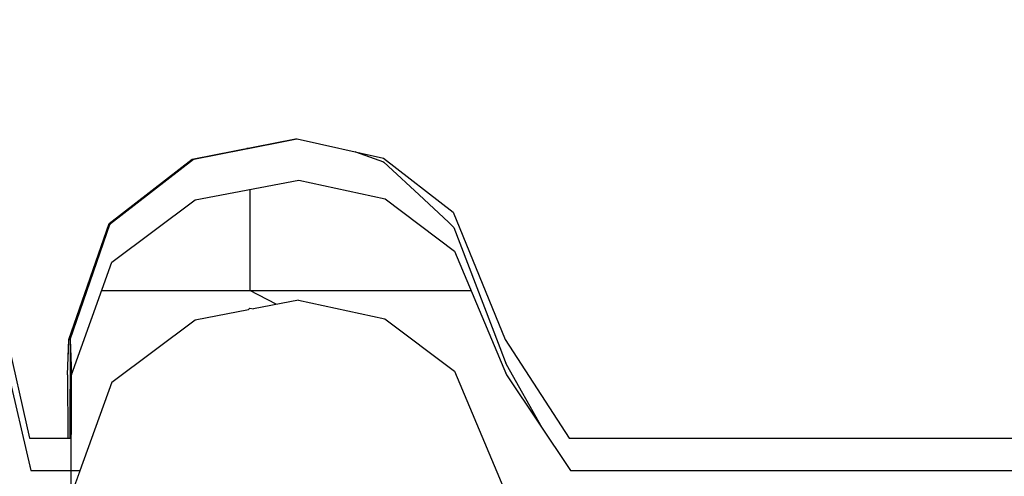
# Model space of a CAD drawing. Header units: millimetres. Extents: x -36478 to 31050, y -14815 to 11827.
# Tile 433 of 656: x -10429 to -10318, y 10892 to 10943. Entities that reach past the tile are written whole.
import ezdxf

# ---------------------------------------------------------------- set-up
doc = ezdxf.new("R2010")
doc.units = ezdxf.units.MM
doc.header["$MEASUREMENT"] = 0
doc.linetypes.add('Wipeout_Contour', pattern=[1000, 0, -1000])
for name, color, linetype in [('Nové_Anotace - SP', 7, 'Continuous'), ('Nové_Konstrukce - krov', 7, 'Continuous'), ('Nové_Kóty - SP', 7, 'Continuous'), ('Nové_Výplně - Povrchové', 7, 'Continuous')]:
    doc.layers.add(name, color=color, linetype=linetype)
doc.styles.add('GENEROVANÝ_STYL_2', font='txt')
doc.dimstyles.new('GENEROVANÝ_STYL__1', dxfattribs={"dimtxt": 125, "dimasz": 190, "dimexe": 0.18, "dimexo": 300, "dimgap": 0, "dimtad": 1, "dimdec": 0, "dimzin": 0, "dimdsep": 46, "dimtxsty": 'GENEROVANÝ_STYL_2', "dimblk": 'ARROWHEAD_6', "dimblk1": 'ARROWHEAD_6', "dimblk2": 'ARROWHEAD_6', "dimcen": 0.09, "dimclrd": 1, "dimclre": 1, "dimclrt": 1, "dimazin": 0, "dimtfac": 1, "dimtdec": 4, "dimtmove": 0, "dimatfit": 3, "dimfxl": 1, "dimtolj": 1, "dimtzin": 0, "dimarcsym": 0})
doc.dimstyles.new('GENEROVANÝ_STYL__2', dxfattribs={"dimtxt": 125, "dimasz": 190, "dimexe": 0.18, "dimexo": 300, "dimgap": 0, "dimtad": 1, "dimdec": 0, "dimzin": 0, "dimdsep": 46, "dimtxsty": 'GENEROVANÝ_STYL_2', "dimblk": 'ARROWHEAD_6', "dimblk1": 'ARROWHEAD_6', "dimblk2": 'ARROWHEAD_6', "dimcen": 0.09, "dimclrd": 1, "dimclre": 1, "dimclrt": 1, "dimazin": 0, "dimtfac": 1, "dimtdec": 4, "dimtmove": 2, "dimatfit": 3, "dimfxl": 1, "dimtolj": 1, "dimtzin": 0, "dimarcsym": 0})
doc.dimstyles.new('GENEROVANÝ_STYL__7', dxfattribs={"dimtxt": 0.18, "dimasz": 91.2, "dimexe": 0.18, "dimexo": 0.0625, "dimgap": 0, "dimtad": 0, "dimtih": 1, "dimtoh": 1, "dimdec": 4, "dimzin": 0, "dimdsep": 46, "dimcen": 0.09, "dimadec": 0, "dimazin": 0, "dimtfac": 1, "dimtdec": 4, "dimtmove": 0, "dimatfit": 3, "dimldrblk": 'ARROWHEAD_11', "dimfxl": 1, "dimtolj": 1, "dimtzin": 0, "dimarcsym": 0})

# ---------------------------------------------------------------- blocks, each defined once
blk = doc.blocks.new('*D6326')
at = {"layer": 'Nové_Kóty - SP', "color": 1, "linetype": 'Continuous', "lineweight": 25}
for p, q in [((-4581.24, 11091.13), (-4857.39, 11492.87)), ((-4776.94, 11199.3), (-4725.42, 11477.41)), ((-4751.18, 11338.35), (-4627.57, 11423.32)), ((-10278.77, 7538.87), (-4751.18, 11338.35)), ((-10108.84, 7291.64), (-10384.98, 7693.38)), ((-10253.01, 7677.92), (-10304.54, 7399.81)), ((-10402.39, 7453.9), (-10278.77, 7538.87))]:
    blk.add_line(p, q, dxfattribs=at)
at = {"layer": 'Nové_Kóty - SP', "color": 1, "lineweight": 25, "insert": (-8042.9, 9106.07), "char_height": 125, "attachment_point": 7, "rotation": 34.5034, "style": 'GENEROVANÝ_STYL_2'}
blk.add_mtext('\\A1;{\\pql;\\fArial|b0|i0|c0|p38;6\xa0707- KROKEV}', dxfattribs=at)
blk = doc.blocks.new('ARROWHEAD_6')
at = {"color": 0, "linetype": 'Continuous', "lineweight": 0}
for p, q in [((-0.5, -0.5), (0.5, 0.5)), ((0, 0), (-1, 0))]:
    blk.add_line(p, q, dxfattribs=at)
blk = doc.blocks.new('*D6327')
at = {"layer": 'Nové_Kóty - SP', "color": 1, "linetype": 'Continuous', "lineweight": 25}
for p, q in [((-10443.65, 7778.73), (-4851.3, 11622.72)), ((-10273.71, 7531.5), (-10549.86, 7933.25)), ((-10294.79, 7517.01), (-10570.94, 7918.75)), ((-10417.88, 7917.78), (-10469.41, 7639.67)), ((-10490.49, 7625.18), (-10438.97, 7903.29)), ((-10464.73, 7764.24), (-10443.65, 7778.73)), ((-10588.34, 7679.27), (-10464.73, 7764.24))]:
    blk.add_line(p, q, dxfattribs=at)
at = {"layer": 'Nové_Kóty - SP', "color": 1, "lineweight": 25, "insert": (-10717.64, 7620.73), "char_height": 125, "attachment_point": 7, "rotation": 34.5034, "style": 'GENEROVANÝ_STYL_2'}
blk.add_mtext('\\A1;{\\pql;\\fArial|b0|i0|c0|p38;25}', dxfattribs=at)
blk = doc.blocks.new('*D6328')
at = {"layer": 'Nové_Kóty - SP', "color": 1, "linetype": 'Continuous', "lineweight": 25}
for p, q in [((-4681.37, 11375.49), (-4957.51, 11777.24)), ((-4877.07, 11483.67), (-4825.54, 11761.78)), ((-4851.3, 11622.72), (-4727.69, 11707.69)), ((-10443.65, 7778.73), (-4851.3, 11622.72)), ((-10417.88, 7917.78), (-10469.41, 7639.67)), ((-10490.49, 7625.18), (-10438.97, 7903.29))]:
    blk.add_line(p, q, dxfattribs=at)
at = {"layer": 'Nové_Kóty - SP', "color": 1, "lineweight": 25, "insert": (-7480.19, 9877.1), "char_height": 125, "attachment_point": 7, "rotation": 34.5034, "style": 'GENEROVANÝ_STYL_2'}
blk.add_mtext('\\A1;{\\pql;\\fArial|b0|i0|c0|p38;+ 6 787}', dxfattribs=at)
blk = doc.blocks.new('ARROWHEAD_11')
at = {"color": 0, "linetype": 'Continuous', "lineweight": 0}
blk.add_line((0, 0), (-1, 0), dxfattribs=at)
at = {"color": 0, "linetype": 'Continuous', "lineweight": 0, "const_width": 0.25, "flags": 128}
blk.add_lwpolyline([(-0.125, 0, 1), (0.125, 0, 1)], format="xyb", close=True, dxfattribs=at)

msp = doc.modelspace()

# ---------------------------------------------------------------- wipeouts: each hides what was drawn before it
at = {"color": 254, "linetype": 'Wipeout_Contour', "lineweight": 0, "ltscale": 60355.554268}
msp.add_wipeout([(-10398.12, 10929.58), (-10398.29, 10929.58), (-10409.94, 10927.28), (-10409.77, 10927.28)], dxfattribs=at).dxf.layer = 'Nové_Výplně - Povrchové'
at = {"color": 254, "linetype": 'Wipeout_Contour', "lineweight": 0, "ltscale": 45226.188787}
msp.add_wipeout([(-10403.46, 10910.47), (-10403.62, 10910.32), (-10403.04, 10910.43)], dxfattribs=at).dxf.layer = 'Nové_Výplně - Povrchové'
at = {"color": 254, "linetype": 'Wipeout_Contour', "lineweight": 0, "ltscale": 60329.112754}
msp.add_wipeout([(-10424, 10902.98), (-10423.99, 10895.83), (-10423.85, 10895.83), (-10423.86, 10906.95)], dxfattribs=at).dxf.layer = 'Nové_Výplně - Povrchové'
at = {"color": 254, "linetype": 'Wipeout_Contour', "lineweight": 0, "ltscale": 59775.932606}
msp.add_wipeout([(-10096.35, 10895.83), (-10361.91, 10895.83), (-10361.78, 10892.19), (-10096.21, 10892.19)], dxfattribs=at).dxf.layer = 'Nové_Výplně - Povrchové'

# ---------------------------------------------------------------- next in the draw order: wipeouts: each hides what was drawn before it
at = {"color": 254, "linetype": 'Wipeout_Contour', "lineweight": 0, "ltscale": 60370.746229}
msp.add_wipeout([(-10409.77, 10927.28), (-10409.94, 10927.28), (-10419.33, 10920.03), (-10419.17, 10920.03)], dxfattribs=at).dxf.layer = 'Nové_Výplně - Povrchové'
at = {"color": 254, "linetype": 'Wipeout_Contour', "lineweight": 0, "ltscale": 60147.11575}
msp.add_wipeout([(-10361.91, 10895.83), (-10367.45, 10895.83), (-10367.32, 10892.19), (-10361.78, 10892.19)], dxfattribs=at).dxf.layer = 'Nové_Výplně - Povrchové'

# ---------------------------------------------------------------- next in the draw order: wipeouts: each hides what was drawn before it
at = {"color": 254, "linetype": 'Wipeout_Contour', "lineweight": 0, "ltscale": 60360.550171}
msp.add_wipeout([(-10419.17, 10920.03), (-10419.33, 10920.03), (-10423.86, 10906.95), (-10423.71, 10906.95)], dxfattribs=at).dxf.layer = 'Nové_Výplně - Povrchové'
at = {"color": 254, "linetype": 'Wipeout_Contour', "lineweight": 0, "ltscale": 60180.544476}
msp.add_wipeout([(-10367.45, 10895.83), (-10374.67, 10906.95), (-10374.52, 10902.98), (-10367.32, 10892.19)], dxfattribs=at).dxf.layer = 'Nové_Výplně - Povrchové'

# ---------------------------------------------------------------- next in the draw order: wipeouts: each hides what was drawn before it
at = {"color": 254, "linetype": 'Wipeout_Contour', "lineweight": 0, "ltscale": 60234.924921}
msp.add_wipeout([(-10374.67, 10906.95), (-10380.53, 10921.32), (-10380.37, 10916.91), (-10374.52, 10902.98)], dxfattribs=at).dxf.layer = 'Nové_Výplně - Povrchové'
at = {"color": 254, "linetype": 'Wipeout_Contour', "lineweight": 0, "ltscale": 60331.822534}
msp.add_wipeout([(-10423.71, 10906.95), (-10423.86, 10906.95), (-10423.85, 10895.83), (-10423.72, 10895.83)], dxfattribs=at).dxf.layer = 'Nové_Výplně - Povrchové'

# ---------------------------------------------------------------- next in the draw order: wipeouts: each hides what was drawn before it
at = {"color": 254, "linetype": 'Wipeout_Contour', "lineweight": 0, "ltscale": 60283.039851}
msp.add_wipeout([(-10380.53, 10921.32), (-10388.39, 10927.41), (-10388.22, 10922.82), (-10380.37, 10916.91)], dxfattribs=at).dxf.layer = 'Nové_Výplně - Povrchové'

# ---------------------------------------------------------------- next in the draw order: wipeouts: each hides what was drawn before it
at = {"color": 254, "linetype": 'Wipeout_Contour', "lineweight": 0, "ltscale": 60319.088273}
msp.add_wipeout([(-10388.39, 10927.41), (-10398.12, 10929.58), (-10397.95, 10924.93), (-10388.22, 10922.82)], dxfattribs=at).dxf.layer = 'Nové_Výplně - Povrchové'

# ---------------------------------------------------------------- next in the draw order: linework, layer by layer
at = {"layer": 'Nové_Konstrukce - krov', "color": 1, "linetype": 'Continuous', "lineweight": 25}
for p, q in [((-10391.63, 10928.14), (-10391.55, 10928.11)), ((-10391.55, 10928.11), (-10388.38, 10926.97)), ((-10388.38, 10926.97), (-10387.85, 10926.5))]:
    msp.add_line(p, q, dxfattribs=at)

# ---------------------------------------------------------------- next in the draw order: wipeouts: each hides what was drawn before it
at = {"color": 254, "linetype": 'Wipeout_Contour', "lineweight": 0, "ltscale": 60348.382745}
msp.add_wipeout([(-10398.12, 10929.58), (-10409.77, 10927.28), (-10409.61, 10922.69), (-10397.95, 10924.93)], dxfattribs=at).dxf.layer = 'Nové_Výplně - Povrchové'

# ---------------------------------------------------------------- next in the draw order: linework, layer by layer
at = {"layer": 'Nové_Konstrukce - krov', "color": 1, "linetype": 'Continuous', "lineweight": 25}
for p, q in [((-10403.66, 10928.5), (-10399.48, 10929.32)), ((-10399.48, 10929.32), (-10398.15, 10929.58)), ((-10398.29, 10929.58), (-10398.12, 10929.58)), ((-10398.12, 10929.58), (-10388.39, 10927.41)), ((-10403.66, 10928.5), (-10403.79, 10928.5))]:
    msp.add_line(p, q, dxfattribs=at)

# ---------------------------------------------------------------- next in the draw order: wipeouts: each hides what was drawn before it
at = {"color": 254, "linetype": 'Wipeout_Contour', "lineweight": 0, "ltscale": 60363.797232}
msp.add_wipeout([(-10409.77, 10927.28), (-10419.17, 10920.03), (-10419.01, 10915.66), (-10409.61, 10922.69)], dxfattribs=at).dxf.layer = 'Nové_Výplně - Povrchové'

# ---------------------------------------------------------------- next in the draw order: linework, layer by layer
at = {"layer": 'Nové_Konstrukce - krov', "color": 1, "linetype": 'Continuous', "lineweight": 25}
for p, q in [((-10409.94, 10927.28), (-10398.29, 10929.58)), ((-10409.82, 10927.28), (-10398.16, 10929.58))]:
    msp.add_line(p, q, dxfattribs=at)

# ---------------------------------------------------------------- next in the draw order: wipeouts: each hides what was drawn before it
at = {"color": 254, "linetype": 'Wipeout_Contour', "lineweight": 0, "ltscale": 60354.080586}
msp.add_wipeout([(-10419.17, 10920.03), (-10423.71, 10906.95), (-10423.57, 10902.98), (-10419.01, 10915.66)], dxfattribs=at).dxf.layer = 'Nové_Výplně - Povrchové'

# ---------------------------------------------------------------- next in the draw order: wipeouts: each hides what was drawn before it
at = {"color": 254, "linetype": 'Wipeout_Contour', "lineweight": 0, "ltscale": 60325.868998}
msp.add_wipeout([(-10423.71, 10906.95), (-10423.72, 10895.83), (-10423.58, 10892.19), (-10423.57, 10902.98)], dxfattribs=at).dxf.layer = 'Nové_Výplně - Povrchové'

# ---------------------------------------------------------------- next in the draw order: wipeouts: each hides what was drawn before it
at = {"color": 254, "linetype": 'Wipeout_Contour', "lineweight": 0, "ltscale": 494279.592594}
msp.add_wipeout([(-10423.57, 10902.98), (-10423.58, 10892.19), (-10422.61, 10892.19), (-10419.03, 10902.14), (-10409.63, 10909.17), (-10403.62, 10910.32), (-10403.46, 10910.47), (-10403.04, 10910.43), (-10397.97, 10911.4), (-10388.25, 10909.3), (-10380.39, 10903.39), (-10374.54, 10889.46), (-10368.3, 10880.1), (-10090.73, 10880.1), (-10088.79, 10890.33), (-10082.07, 10891.86), (-10075.83, 10890.17), (-10073.51, 10880.1), (-10068.61, 10880.1), (-10068.6, 10889.46), (-10067.61, 10892.19), (-10073.16, 10892.19), (-10075.81, 10903.69), (-10082.04, 10905.38), (-10088.77, 10903.86), (-10090.98, 10892.19), (-10367.32, 10892.19), (-10374.52, 10902.98), (-10380.37, 10916.91), (-10388.22, 10922.82), (-10397.95, 10924.93), (-10409.61, 10922.69), (-10419.01, 10915.66)], dxfattribs=at).dxf.layer = 'Nové_Výplně - Povrchové'

# ---------------------------------------------------------------- next in the draw order: linework, layer by layer
at = {"layer": 'Nové_Konstrukce - krov', "color": 1, "linetype": 'Continuous', "lineweight": 25}
for p, q in [((-10419.33, 10920.03), (-10409.94, 10927.28)), ((-10419.21, 10920.03), (-10409.82, 10927.28)), ((-10388.39, 10927.41), (-10380.53, 10921.32)), ((-10387.85, 10926.5), (-10384.36, 10923.27)), ((-10409.61, 10922.69), (-10397.95, 10924.93)), ((-10397.95, 10924.93), (-10388.22, 10922.82)), ((-10403.45, 10923.87), (-10403.47, 10912.46)), ((-10384.36, 10923.27), (-10381.08, 10920.19)), ((-10419.01, 10915.66), (-10409.61, 10922.69)), ((-10388.22, 10922.82), (-10380.37, 10916.91)), ((-10381.08, 10920.19), (-10380.46, 10919.59)), ((-10380.46, 10919.59), (-10378.05, 10913.31)), ((-10378.05, 10913.31), (-10375.27, 10906.05)), ((-10420.16, 10912.46), (-10378.5, 10912.46)), ((-10375.27, 10906.05), (-10374.56, 10904.16)), ((-10367.45, 10895.83), (-10361.91, 10895.83)), ((-10361.91, 10895.83), (-10096.35, 10895.83)), ((-10367.32, 10892.19), (-10361.78, 10892.19)), ((-10361.78, 10892.19), (-10096.21, 10892.19))]:
    msp.add_line(p, q, dxfattribs=at)

# ---------------------------------------------------------------- next in the draw order: leaders
at = {"layer": 'Nové_Anotace - SP', "color": 1, "linetype": 'Continuous', "lineweight": 25, "path_type": 1, "annotation_type": 0, "has_hookline": 1, "hookline_direction": 1, "text_width": 1444.88}
msp.add_leader([(-8658.15, 10410.06), (-8780.5, 11179.88), (-8876.24, 11201.78)], dimstyle='GENEROVANÝ_STYL__7', dxfattribs=at)

# ---------------------------------------------------------------- next in the draw order: wipeouts: each hides what was drawn before it
at = {"color": 254, "linetype": 'Wipeout_Contour', "lineweight": 0, "ltscale": 90441.480192}
msp.add_wipeout([(-10409.63, 10909.17), (-10409.48, 10900.97), (-10397.82, 10903.06), (-10397.97, 10911.4), (-10403.04, 10910.43), (-10403.62, 10910.32)], dxfattribs=at).dxf.layer = 'Nové_Výplně - Povrchové'
at = {"color": 254, "linetype": 'Wipeout_Contour', "lineweight": 0, "ltscale": 60178.596039}
msp.add_wipeout([(-10374.54, 10889.46), (-10380.39, 10903.39), (-10380.25, 10895.54), (-10374.42, 10882.47)], dxfattribs=at).dxf.layer = 'Nové_Výplně - Povrchové'
at = {"color": 254, "linetype": 'Wipeout_Contour', "lineweight": 0, "ltscale": 60297.951284}
msp.add_wipeout([(-10419.03, 10902.14), (-10423.59, 10889.46), (-10423.47, 10882.47), (-10418.89, 10894.37)], dxfattribs=at).dxf.layer = 'Nové_Výplně - Povrchové'

# ---------------------------------------------------------------- next in the draw order: linework, layer by layer
at = {"layer": 'Nové_Konstrukce - krov', "color": 1, "linetype": 'Continuous', "lineweight": 25}
for p, q in [((-10400.48, 10910.92), (-10403.47, 10912.46)), ((-10403.46, 10910.47), (-10403.62, 10910.32)), ((-10403.46, 10910.47), (-10403.04, 10910.43)), ((-10374.56, 10904.16), (-10370.55, 10897.04))]:
    msp.add_line(p, q, dxfattribs=at)

# ---------------------------------------------------------------- next in the draw order: wipeouts: each hides what was drawn before it
at = {"color": 254, "linetype": 'Wipeout_Contour', "lineweight": 0, "ltscale": 60306.273516}
msp.add_wipeout([(-10409.63, 10909.17), (-10419.03, 10902.14), (-10418.89, 10894.37), (-10409.48, 10900.97)], dxfattribs=at).dxf.layer = 'Nové_Výplně - Povrchové'
at = {"color": 254, "linetype": 'Wipeout_Contour', "lineweight": 0, "ltscale": 60225.342722}
msp.add_wipeout([(-10380.39, 10903.39), (-10388.25, 10909.3), (-10388.1, 10901.09), (-10380.25, 10895.54)], dxfattribs=at).dxf.layer = 'Nové_Výplně - Povrchové'

# ---------------------------------------------------------------- next in the draw order: linework, layer by layer
at = {"layer": 'Nové_Konstrukce - krov', "color": 1, "linetype": 'Continuous', "lineweight": 25}
for p, q in [((-10380.53, 10921.32), (-10374.67, 10906.95)), ((-10380.37, 10916.91), (-10374.52, 10902.98)), ((-10409.63, 10909.17), (-10403.62, 10910.32))]:
    msp.add_line(p, q, dxfattribs=at)

# ---------------------------------------------------------------- next in the draw order: wipeouts: each hides what was drawn before it
at = {"color": 254, "linetype": 'Wipeout_Contour', "lineweight": 0, "ltscale": 60260.855925}
msp.add_wipeout([(-10388.25, 10909.3), (-10397.97, 10911.4), (-10397.82, 10903.06), (-10388.1, 10901.09)], dxfattribs=at).dxf.layer = 'Nové_Výplně - Povrchové'
at = {"color": 254, "linetype": 'Wipeout_Contour', "lineweight": 0, "ltscale": 60151.810915}
msp.add_wipeout([(-10380.25, 10895.54), (-10380.12, 10884.07), (-10374.31, 10872.26), (-10374.42, 10882.47)], dxfattribs=at).dxf.layer = 'Nové_Výplně - Povrchové'
at = {"color": 254, "linetype": 'Wipeout_Contour', "lineweight": 0, "ltscale": 60271.358615}
msp.add_wipeout([(-10418.89, 10894.37), (-10423.47, 10882.47), (-10423.35, 10872.26), (-10418.77, 10883.01)], dxfattribs=at).dxf.layer = 'Nové_Výplně - Povrchové'

# ---------------------------------------------------------------- next in the draw order: linework, layer by layer
at = {"layer": 'Nové_Konstrukce - krov', "color": 1, "linetype": 'Continuous', "lineweight": 25}
for p, q in [((-10397.97, 10911.4), (-10403.04, 10910.43)), ((-10397.97, 10911.4), (-10388.25, 10909.3)), ((-10374.67, 10906.95), (-10367.45, 10895.83)), ((-10374.52, 10902.98), (-10367.32, 10892.19))]:
    msp.add_line(p, q, dxfattribs=at)

# ---------------------------------------------------------------- next in the draw order: wipeouts: each hides what was drawn before it
at = {"color": 254, "linetype": 'Wipeout_Contour', "lineweight": 0, "ltscale": 60260.339309}
msp.add_wipeout([(-10397.82, 10903.06), (-10409.48, 10900.97), (-10409.35, 10888.98), (-10397.69, 10890.87)], dxfattribs=at).dxf.layer = 'Nové_Výplně - Povrchové'
at = {"color": 254, "linetype": 'Wipeout_Contour', "lineweight": 0, "ltscale": 60196.350012}
msp.add_wipeout([(-10380.25, 10895.54), (-10388.1, 10901.09), (-10387.97, 10889.09), (-10380.12, 10884.07)], dxfattribs=at).dxf.layer = 'Nové_Výplně - Povrchové'
at = {"color": 254, "linetype": 'Wipeout_Contour', "lineweight": 0, "ltscale": 60316.444901}
msp.add_wipeout([(-10428.29, 10895.83), (-10428.15, 10892.19), (-10423.58, 10892.19), (-10423.72, 10895.83)], dxfattribs=at).dxf.layer = 'Nové_Výplně - Povrchové'

# ---------------------------------------------------------------- next in the draw order: linework, layer by layer
at = {"layer": 'Nové_Konstrukce - krov', "color": 1, "linetype": 'Continuous', "lineweight": 25}
for p, q in [((-10419.03, 10902.14), (-10409.63, 10909.17)), ((-10380.39, 10903.39), (-10374.54, 10889.46))]:
    msp.add_line(p, q, dxfattribs=at)

# ---------------------------------------------------------------- next in the draw order: wipeouts: each hides what was drawn before it
at = {"color": 254, "linetype": 'Wipeout_Contour', "lineweight": 0, "ltscale": 60343.299239}
msp.add_wipeout([(-10428.29, 10895.83), (-10430.95, 10907.69), (-10430.8, 10903.69), (-10428.15, 10892.19)], dxfattribs=at).dxf.layer = 'Nové_Výplně - Povrchové'
at = {"color": 254, "linetype": 'Wipeout_Contour', "lineweight": 0, "ltscale": 60230.979496}
msp.add_wipeout([(-10388.1, 10901.09), (-10397.82, 10903.06), (-10397.69, 10890.87), (-10387.97, 10889.09)], dxfattribs=at).dxf.layer = 'Nové_Výplně - Povrchové'
at = {"color": 254, "linetype": 'Wipeout_Contour', "lineweight": 0, "ltscale": 60277.472427}
msp.add_wipeout([(-10409.48, 10900.97), (-10418.89, 10894.37), (-10418.77, 10883.01), (-10409.35, 10888.98)], dxfattribs=at).dxf.layer = 'Nové_Výplně - Povrchové'

# ---------------------------------------------------------------- next in the draw order: linework, layer by layer
at = {"layer": 'Nové_Konstrukce - krov', "color": 1, "linetype": 'Continuous', "lineweight": 25}
msp.add_line((-10388.25, 10909.3), (-10380.39, 10903.39), dxfattribs=at)

# ---------------------------------------------------------------- next in the draw order: dimensions: what is measured, and where the dimension line sits
at = {"layer": 'Nové_Kóty - SP', "color": 1, "linetype": 'Continuous', "lineweight": 25}
dim = msp.add_linear_dim(base=(-4751.18, 11338.35), p1=(-9826.86, 6881.41), p2=(-4362.54, 10772.95), angle=34.5034, text='<MeasuredValue>- KROKEV', dimstyle='GENEROVANÝ_STYL__1', dxfattribs=at)
dim.commit()
dim.dimension.update_dxf_attribs({"geometry": '*D6326', "text_midpoint": (-7174.22, 9779.01), "dimtype": 160, "text_rotation": 34.5034})

# ---------------------------------------------------------------- next in the draw order: wipeouts: each hides what was drawn before it
at = {"color": 254, "linetype": 'Wipeout_Contour', "lineweight": 0, "ltscale": 502385.525095}
msp.add_wipeout([(-10778.56, 10902.98), (-10778.58, 10892.19), (-10777.6, 10892.19), (-10774.02, 10902.14), (-10764.62, 10909.17), (-10758.62, 10910.32), (-10758.45, 10910.47), (-10758.03, 10910.43), (-10752.96, 10911.4), (-10743.24, 10909.3), (-10735.38, 10903.39), (-10729.54, 10889.46), (-10723.29, 10880.1), (-10445.73, 10880.1), (-10443.79, 10890.33), (-10437.06, 10891.86), (-10430.82, 10890.17), (-10428.51, 10880.1), (-10423.61, 10880.1), (-10423.59, 10889.46), (-10422.61, 10892.19), (-10428.15, 10892.19), (-10430.8, 10903.69), (-10437.04, 10905.38), (-10443.76, 10903.86), (-10445.97, 10892.19), (-10722.31, 10892.19), (-10729.51, 10902.98), (-10735.36, 10916.91), (-10743.22, 10922.82), (-10752.94, 10924.93), (-10764.6, 10922.69), (-10774, 10915.66)], dxfattribs=at).dxf.layer = 'Nové_Výplně - Povrchové'

# ---------------------------------------------------------------- next in the draw order: linework, layer by layer
at = {"layer": 'Nové_Konstrukce - krov', "color": 1, "linetype": 'Continuous', "lineweight": 25}
for p, q in [((-10423.86, 10906.95), (-10419.33, 10920.03)), ((-10423.75, 10906.95), (-10419.21, 10920.03)), ((-10423.57, 10902.98), (-10419.01, 10915.66)), ((-10430.95, 10907.69), (-10428.29, 10895.83)), ((-10424, 10902.98), (-10423.86, 10906.95)), ((-10423.86, 10906.95), (-10423.71, 10906.95)), ((-10423.72, 10906.95), (-10423.74, 10895.83)), ((-10423.71, 10906.95), (-10423.57, 10902.98)), ((-10430.8, 10903.69), (-10428.15, 10892.19)), ((-10424, 10902.98), (-10423.99, 10895.83)), ((-10423.59, 10889.46), (-10423.57, 10902.98)), ((-10419.03, 10902.14), (-10423.59, 10889.46)), ((-10428.29, 10895.83), (-10423.72, 10895.83)), ((-10428.15, 10892.19), (-10422.61, 10892.19))]:
    msp.add_line(p, q, dxfattribs=at)

# ---------------------------------------------------------------- next in the draw order: dimensions: what is measured, and where the dimension line sits
at = {"layer": 'Nové_Kóty - SP', "color": 1, "linetype": 'Continuous', "lineweight": 25}
for base, p1, p2, text, dimstyle, picture, middle in [((-4851.3, 11622.72), (-9826.86, 6881.41), (-4515.96, 11134.85), '+ 6 787', 'GENEROVANÝ_STYL__2', '*D6328', (-7268.85, 10098.2)), ((-10443.65, 7778.73), (-9842.86, 6859.52), (-9826.86, 6881.41), '25', 'GENEROVANÝ_STYL__1', '*D6327', (-10674.52, 7726.21))]:
    dim = msp.add_linear_dim(base=base, p1=p1, p2=p2, angle=34.5034, text=text, dimstyle=dimstyle, dxfattribs=at)
    dim.commit()
    dim.dimension.update_dxf_attribs({"geometry": picture, "text_midpoint": middle, "dimtype": 160, "text_rotation": 34.5034})

doc.saveas('drawing.dxf')
